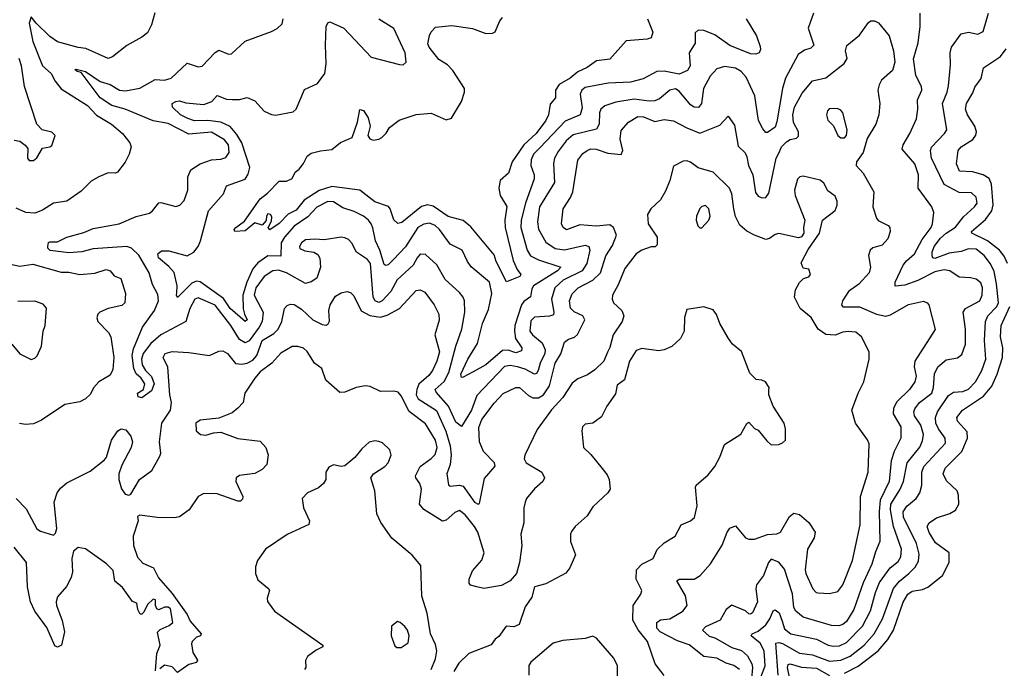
# Model space of a CAD drawing. Extents: x 1954678 to 2060275, y 904822 to 1016299.
# Tile 277 of 467: x 1989274 to 1994515, y 970052 to 973501. Entities that reach past the tile are written whole.
import ezdxf

# ---------------------------------------------------------------- set-up
doc = ezdxf.new("R2010")
doc.units = 0

msp = doc.modelspace()

# ---------------------------------------------------------------- linework, layer by layer
at = {"layer": '0CON20XD'}
for points in [[(1989993.2, 973536.8), (1989976.4, 973473.6), (1989955, 973430.8), (1989925, 973407.5), (1989845, 973363.8), (1989767.7, 973302.3), (1989745, 973293.8), (1989627.1, 973347.1), (1989585, 973352.2), (1989475, 973382.7), (1989435, 973411.1), (1989361.7, 973481.7), (1989335, 973516.7), (1989325, 973482.5), (1989344.1, 973385), (1989395.2, 973255.2), (1989442.5, 973215), (1989463.2, 973173.2), (1989495, 973133.3), (1989635, 973044.6), (1989683, 972993), (1989762.5, 972945), (1989820.8, 972895), (1989860.8, 972845), (1989867.1, 972825), (1989856.9, 972785), (1989836.3, 972743.7), (1989795, 972690), (1989785, 972684.3), (1989745, 972687.1), (1989695, 972665.7), (1989655, 972641.4), (1989600.9, 972589.1), (1989525, 972535.8), (1989455, 972525.7), (1989395, 972486.9), (1989355, 972471.5), (1989307.5, 972475), (1989255, 972498)], [(1992140.3, 972800.3), (1992121.2, 972765), (1992114.7, 972735.3), (1992120.7, 972635), (1992040.2, 972505), (1992030.6, 972425), (1992036.5, 972386.5), (1992075, 972316.8), (1992124.2, 972284.2), (1992175, 972277), (1992285, 972302), (1992304.1, 972294.1), (1992308.4, 972275), (1992292.6, 972205), (1992268.1, 972165), (1992166.8, 972115), (1992122.8, 972075), (1992105.8, 972015), (1992118.2, 971945), (1992115, 971931.9), (1992095, 971923.5), (1992015, 971919.4), (1991995, 971899.4), (1991989.2, 971845), (1992003.5, 971825), (1992055, 971782.5), (1992071.7, 971745), (1992070.3, 971725), (1992045.2, 971675), (1992034.4, 971634.4), (1992025, 971618.5), (1992015, 971615.3), (1991965, 971642.4), (1991924.8, 971655.2), (1991885, 971662.5), (1991855, 971655.7), (1991707.7, 971502.3), (1991679, 971425), (1991625, 971336.7), (1991595, 971359.6), (1991556, 971445), (1991490.3, 971520.3), (1991486.5, 971535), (1991533.6, 971576.4), (1991558.1, 971625), (1991595.2, 971764.8), (1991628.1, 971855), (1991643.9, 971945), (1991641.1, 972005), (1991634.4, 972025), (1991615, 972050.6), (1991538.3, 972118.3), (1991495, 972196.9), (1991435, 972252.9), (1991406.4, 972253.6), (1991389.5, 972235), (1991368.2, 972195), (1991283, 972117), (1991249.4, 972055), (1991203.8, 972006.2), (1991185, 971996.2), (1991165.5, 972005.5), (1991156.1, 972025), (1991141.3, 972205), (1991125, 972226.1), (1991066.9, 972265), (1991042.3, 972312.3), (1991025, 972331.1), (1991005, 972341.5), (1990985, 972343.5), (1990895, 972330.8), (1990845, 972334.4), (1990795, 972329.4), (1990775, 972313.8), (1990764.4, 972295), (1990765, 972283.8), (1990791.5, 972271.5), (1990840, 972265), (1990861.2, 972251.2), (1990872.3, 972232.3), (1990875.6, 972185), (1990855, 972126.2), (1990825, 972106), (1990795, 972098.6), (1990694.5, 972155), (1990652.1, 972167.9), (1990621.9, 972165), (1990575, 972134.7), (1990531.2, 972075), (1990522.5, 972035), (1990542, 971998), (1990570.6, 971945), (1990564.7, 971895), (1990549.4, 971865), (1990495, 971793.1), (1990475, 971781.8), (1990445, 971800.7), (1990398.9, 971875), (1990315, 971983.2), (1990225, 972021.8), (1990206.7, 972015), (1990180.7, 971965), (1990159.4, 971895), (1990025, 971824.3), (1989971.4, 971778.6), (1989931.9, 971725), (1989922.8, 971695), (1989926, 971665), (1989944.7, 971634.7), (1989975, 971603.3), (1989990.6, 971565), (1989975, 971527.9), (1989925, 971489.5), (1989904.7, 971494.7), (1989900.8, 971515), (1989932.5, 971535), (1989940, 971565), (1989920.8, 971595), (1989895, 971617.5), (1989881.1, 971645), (1989873.8, 971715), (1989879.7, 971750.3), (1989927.7, 971865), (1989992, 971955), (1990013.3, 972005), (1990009.2, 972039.2), (1989981.7, 972091.7), (1989963.1, 972155), (1989908.1, 972248.1), (1989868.7, 972285), (1989845, 972294.3), (1989665, 972281.5), (1989605, 972266.8), (1989535, 972261.6), (1989435.9, 972274.1), (1989423.8, 972285), (1989423.3, 972295), (1989427.5, 972315), (1989435, 972318.8), (1989475, 972320), (1989525, 972343.8), (1989615, 972369.3), (1989665, 972390.7), (1989804.3, 972415), (1989895, 972453.6), (1989965, 972472.5), (1989980.6, 972485), (1990015, 972526), (1990025, 972529.2), (1990105, 972507.5), (1990126.4, 972513.6), (1990150.3, 972539.7), (1990170, 972595), (1990169.2, 972665), (1990185, 972702.9), (1990235, 972734.6), (1990295, 972755.5), (1990345, 972759.2), (1990371.8, 972768.2), (1990388.4, 972795), (1990385, 972835.4), (1990365, 972861.1), (1990295, 972903.1), (1990175, 972892.7), (1990065, 972948.7), (1989985, 972962.1), (1989835, 973024.1), (1989765, 973043.5), (1989702.1, 973085), (1989600.7, 973220.7), (1989580, 973225), (1989567.5, 973235), (1989575, 973238), (1989625, 973224.3), (1989702, 973172), (1989755, 973155.2), (1989805, 973126.5), (1989837.7, 973122.3), (1989913.2, 973136.8), (1989995, 973182), (1990045, 973178.7), (1990080.1, 973189.9), (1990165, 973270), (1990225, 973250), (1990245, 973252.7), (1990315, 973326.9), (1990335, 973338.6), (1990385, 973318), (1990401.7, 973318.3), (1990473.8, 973386.2), (1990615, 973438), (1990645.6, 973454.4), (1990671.2, 973478.8), (1990677.5, 973505)], [(1993140.6, 973505), (1993195.5, 973415), (1993215, 973357.5), (1993217.3, 973342.7), (1993210, 973325), (1993193.4, 973316.6), (1993165, 973318.7), (1993055, 973363.4), (1992975, 973420.8), (1992915, 973443.6), (1992885.7, 973444.3), (1992870, 973430), (1992870, 973375), (1992838.1, 973325), (1992843.3, 973255), (1992829.5, 973230.5), (1992785, 973211.6), (1992705, 973226.2), (1992665, 973225.4), (1992593.3, 973186.7), (1992525, 973167.9), (1992407.1, 973162.9), (1992285, 973139.3), (1992266.4, 973125), (1992256.7, 973105), (1992267.3, 973032.7), (1992258.2, 972995), (1992178.1, 972961.9), (1992045, 972821.1), (1992009.7, 972785), (1991995.9, 972755), (1991994.7, 972725), (1992012, 972675), (1992012.7, 972655), (1991965.9, 972525), (1991943.8, 972435), (1991941.6, 972395), (1991975, 972274.3), (1991993.8, 972245), (1992035, 972222.9), (1992154.3, 972185), (1992137.2, 972165), (1992008.6, 972085), (1992000.1, 972069.9), (1991993.5, 972026.5), (1991958.3, 972001.7), (1991944.8, 971985), (1991910.2, 971875), (1991907.3, 971845), (1991912.7, 971805), (1991946.9, 971755), (1991945, 971739.5), (1991915, 971729.5), (1991875, 971743.1), (1991845, 971741.7), (1991755, 971665.8), (1991688.6, 971628.6), (1991635, 971599.4), (1991625, 971598.8), (1991622.9, 971615), (1991659.8, 971695), (1991710.7, 971779.3), (1991737.9, 971885), (1991769.9, 971960.1), (1991787.8, 972045), (1991775, 972105.5), (1991677, 972187), (1991657.5, 972215), (1991630, 972275), (1991566.4, 972306.4), (1991509.4, 972385), (1991485, 972406.4), (1991455, 972418.1), (1991425, 972413.9), (1991394.2, 972395.8), (1991327.3, 972292.7), (1991264.7, 972225), (1991235, 972196.9), (1991222.9, 972192.9), (1991215, 972198.6), (1991191.7, 972275), (1991167.8, 972325), (1991154, 972394), (1991144.4, 972414.4), (1991130, 972435), (1991104.4, 972455), (1991055, 972480), (1990995, 972499.3), (1990945, 972532.8), (1990915, 972534.2), (1990855, 972503.1), (1990807.9, 972452.1), (1990735, 972402.3), (1990683.5, 972345), (1990665.5, 972314.5), (1990665, 972243.1), (1990595, 972245.5), (1990541.9, 972208.1), (1990515, 972176.4), (1990482.9, 972105), (1990462.1, 972035), (1990463.8, 971963.8), (1990470, 971935), (1990485.8, 971905), (1990475, 971895.6), (1990395.2, 971965), (1990358.8, 972018.8), (1990235, 972106), (1990215, 972109.4), (1990190, 972100), (1990115, 972022.9), (1990108.9, 972035), (1990110.6, 972049.4), (1990112.2, 972085), (1990096.3, 972156.3), (1990068.7, 972188.7), (1990012.5, 972235), (1990010, 972255), (1990028.8, 972271.2), (1990068.3, 972271.7), (1990165, 972244.8), (1990201.5, 972265), (1990225, 972294), (1990237.5, 972325), (1990279.1, 972485), (1990358.5, 972575), (1990375, 972616.9), (1990475, 972653.1), (1990490.6, 972679.4), (1990498.7, 972715), (1990457.2, 972845), (1990430.7, 972890.7), (1990395, 972931.9), (1990345.1, 972955.1), (1990275.6, 972964.4), (1990205, 972963), (1990169.4, 972975), (1990130, 972995), (1990086.9, 973035), (1990085.9, 973054.1), (1990104.5, 973065.5), (1990125, 973068.9), (1990158.2, 973058.2), (1990255, 973049.3), (1990297.5, 973065), (1990325, 973097.1), (1990375, 973078.9), (1990405, 973075.4), (1990445, 973076.9), (1990485, 973086.9), (1990525, 973069.4), (1990575, 973013.8), (1990615, 972996.7), (1990635, 972993.1), (1990729.7, 973010.3), (1990745.6, 973024.4), (1990790.6, 973129.4), (1990859.3, 973160.7), (1990897.9, 973215), (1990905.9, 973265.9), (1990901.2, 973365), (1990905.8, 973465), (1990915, 973483.3), (1990925, 973488.8), (1990999.2, 973455), (1991145, 973302), (1991295, 973262), (1991315, 973261.2), (1991331.2, 973275), (1991326.9, 973325), (1991265, 973454), (1991185, 973503.1)], [(1990020.6, 971179.4), (1990025.5, 971195), (1990019.3, 971255), (1990031.1, 971355), (1990076.5, 971425), (1990082.5, 971465), (1990073.6, 971505), (1990062.9, 971652.9), (1990037.9, 971705), (1990048.9, 971725), (1990085, 971736.2), (1990175, 971731.2), (1990285, 971715.5), (1990335, 971737.8), (1990355, 971739.4), (1990380, 971725), (1990422.9, 971672.9), (1990455, 971668.8), (1990485, 971673.5), (1990515, 971690.9), (1990537, 971715), (1990565, 971795.3), (1990627.2, 971832.8), (1990650.9, 971855), (1990669.7, 971895), (1990683.3, 971965), (1990698.3, 971981.7), (1990715, 971988.1), (1990735, 971985.6), (1990775, 971961.3), (1990835, 971905.3), (1990885, 971879.6), (1990905, 971876.4), (1990916.5, 971883.5), (1990922.8, 971897.2), (1990920.5, 971955), (1990926.8, 971985), (1990955, 972029.6), (1990985, 972048.5), (1991015, 972054.6), (1991035, 972050), (1991052.2, 972032.2), (1991092.7, 971952.7), (1991138.3, 971928.3), (1991195, 971918.8), (1991230.6, 971929.4), (1991296, 971964), (1991385, 972061.1), (1991405, 972063.7), (1991431.4, 972051.4), (1991479.7, 971985), (1991505.5, 971934.5), (1991506.9, 971903.1), (1991483.8, 971825), (1991508.4, 971735), (1991495, 971684.3), (1991472.4, 971635), (1991451.7, 971608.3), (1991397.9, 971562.1), (1991387.6, 971535), (1991385.2, 971505), (1991395, 971484.3), (1991492.7, 971422.7), (1991542.7, 971312.7), (1991565.5, 971235), (1991571, 971185), (1991565.2, 971134.8), (1991548.2, 971085), (1991557.5, 971027.5), (1991565, 971020.8), (1991615, 971024.7), (1991635, 971019.7), (1991695, 970934.2), (1991715, 970924), (1991722.2, 970927.8), (1991749, 971061), (1991804.2, 971125.8), (1991801.4, 971145), (1991743.1, 971205), (1991721.2, 971255), (1991718.5, 971331.5), (1991735, 971374.5), (1991798.9, 971461.1), (1991847.5, 971512.5), (1991915, 971545.5), (1991935, 971544.5), (1991982, 971502), (1992005, 971490.5), (1992035, 971490.2), (1992061.8, 971505), (1992095, 971553.6), (1992124.7, 971675), (1992154.3, 971724.3), (1992174.2, 971785.8), (1992195, 971801.5), (1992228, 971812), (1992244, 971826), (1992282, 971905), (1992272, 971925), (1992225, 971947.1), (1992206.3, 971966.3), (1992201.6, 972005), (1992215, 972043.6), (1992246.1, 972075), (1992325.2, 972114.8), (1992365.3, 972155), (1992394.7, 972245), (1992430.4, 972299.6), (1992450.9, 972355), (1992435.5, 972395), (1992415, 972409.5), (1992345, 972403.1), (1992255, 972409.3), (1992185, 972383.6), (1992167.1, 972395), (1992158.1, 972415), (1992167.6, 972495), (1992206.6, 972555), (1992217.9, 972585), (1992245.9, 972754.1), (1992271.7, 972788.3), (1992294.2, 972805.8), (1992315, 972813.1), (1992342.3, 972812.3), (1992405, 972790.4), (1992475.6, 972784.4), (1992484.4, 972805), (1992469.7, 972865), (1992475, 972910.8), (1992514.4, 972955.6), (1992563.7, 972986.3), (1992595, 972983.5), (1992655, 972958.8), (1992705, 972969.6), (1992753.6, 972963.6), (1992825.6, 972925), (1992895, 972897.5), (1993000.5, 972939.5), (1993045, 972987.5), (1993078.9, 972938.9), (1993098.3, 972828.3), (1993135, 972792.9), (1993145, 972770.8), (1993153.4, 972725), (1993175.7, 972675), (1993191.4, 972581.4), (1993205, 972562.5), (1993225, 972552.5), (1993245, 972556), (1993262, 972578), (1993300.6, 972765), (1993316.7, 972795), (1993329.8, 972825), (1993355, 972850.5), (1993375, 972862.7), (1993408.9, 972871.1), (1993419.3, 972880.7), (1993419.7, 972905), (1993393.9, 972953.9), (1993389.8, 972995), (1993398.5, 973035), (1993439.7, 973110.3), (1993495, 973174.7), (1993565, 973190.8), (1993662.9, 973267.1), (1993678.2, 973295), (1993669.1, 973335), (1993676.2, 973363.8), (1993745, 973418.1), (1993791.9, 973485), (1993805.5, 973494.5), (1993825, 973493.8), (1993845, 973483.5), (1993902.2, 973415), (1993925.9, 973335.9), (1993931.9, 973275), (1993920.1, 973229.9), (1993861.8, 973178.2), (1993848.2, 973155), (1993841.6, 973125), (1993853.3, 973055), (1993847.8, 972995), (1993830.8, 972945), (1993785, 972868.6), (1993764.4, 972795), (1993728.2, 972745), (1993727.3, 972725), (1993763.7, 972683.7), (1993820, 972585), (1993816, 972505), (1993834.4, 972444.4), (1993843.4, 972433.4), (1993897, 972407), (1993906, 972395), (1993907.5, 972375), (1993895.6, 972335), (1993865, 972302), (1993815, 972286.9), (1993801.4, 972275), (1993792.5, 972247.5), (1993803.5, 972185), (1993795, 972153.8), (1993740.9, 972095), (1993686.4, 972055), (1993653.1, 972005), (1993648, 971985), (1993655, 971974.4), (1993745, 971974), (1993835, 971935.2), (1993885, 971924.2), (1993909.4, 971930.6), (1994005, 971985.4), (1994085, 972003.8), (1994105, 971995.6), (1994113.5, 971985), (1994131.2, 971915), (1994147, 971853), (1994039.6, 971685), (1994036.2, 971655), (1994045.3, 971605), (1994038.5, 971575), (1994009.6, 971535), (1993942.2, 971467.8), (1993924.7, 971435), (1993923.5, 971405), (1993964.1, 971335), (1993963.5, 971275), (1993929.3, 971205), (1993913.2, 971155), (1993902.8, 971045), (1993854.4, 970945), (1993848.5, 970885), (1993851.8, 970725), (1993828.7, 970671.3), (1993810.3, 970605), (1993763.9, 970506.1), (1993715, 970364.5), (1993675, 970301.3), (1993655, 970284.1), (1993635, 970277.2), (1993595, 970279.7), (1993445, 970323.4), (1993405.9, 970355), (1993395, 970374.4), (1993387.6, 970447.6), (1993345, 970579.4), (1993315, 970615.6), (1993275, 970631.5), (1993259.6, 970615), (1993234.1, 970545.9), (1993196.1, 970495), (1993192.9, 970475), (1993201.8, 970405), (1993175, 970346.2), (1993165, 970338.8), (1993155, 970342), (1993136.9, 970356.9), (1993065, 970388.2), (1993034.7, 970365), (1993002.4, 970307.6), (1992925, 970271.8), (1992909.1, 970255), (1992945, 970222.6), (1992975, 970213.2), (1993065, 970161.8), (1993116.1, 970146.1), (1993147.4, 970117.4), (1993171.9, 970075), (1993175.5, 970055), (1993168.7, 969995)], [(1992615.4, 973505), (1992644.4, 973435), (1992635.8, 973405), (1992615, 973397.1), (1992502.1, 973387.9), (1992415, 973290.5), (1992345, 973282.5), (1992294.1, 973245.9), (1992245, 973224.2), (1992205, 973189.2), (1992145, 973155.2), (1992126.7, 973125), (1992125.9, 973085), (1992097.8, 973052.2), (1992089, 972995), (1992074.8, 972965), (1992023.9, 972895), (1991957.5, 972835), (1991895.2, 972745), (1991875.8, 972684.2), (1991832.3, 972645), (1991824.7, 972605.3), (1991831.3, 972565), (1991867.4, 972507.4), (1991857.4, 972435), (1991858.9, 972395), (1991900.6, 972220.6), (1991921.9, 972171.9), (1991942.5, 972145), (1991935.7, 972135), (1991865, 972107.5), (1991810.4, 972215), (1991800.2, 972250.2), (1991675, 972399.6), (1991635, 972433.1), (1991555, 972454.7), (1991475, 972509.5), (1991445, 972515.7), (1991412.6, 972507.4), (1991308.3, 972421.7), (1991287.7, 972417.7), (1991266.3, 972436.3), (1991246.4, 972495), (1991236.9, 972506.9), (1991165, 972532.9), (1991085, 972593.5), (1990935, 972614.4), (1990867.7, 972592.3), (1990788.2, 972541.8), (1990745, 972488.2), (1990702.7, 972467.3), (1990655, 972417.5), (1990605, 972383.8), (1990596.7, 972395), (1990615, 972430), (1990617, 972453), (1990610, 972465), (1990595, 972467.5), (1990587.5, 972455), (1990587, 972433), (1990565, 972407.5), (1990525, 972420), (1990475, 972377.5), (1990420, 972375), (1990416.7, 972385), (1990424, 972395), (1990470.5, 972429.5), (1990555, 972547.7), (1990592.7, 972577.3), (1990655, 972641.4), (1990695, 972642), (1990724.1, 972655.9), (1990740.7, 972689.3), (1990761.2, 972705), (1990784.4, 972735.6), (1990804.4, 972775), (1990825, 972790), (1990875, 972803.6), (1990935, 972809.6), (1990982.7, 972847.3), (1991044.3, 972875), (1991072.9, 972955), (1991085, 973023.3), (1991105, 973018), (1991129.4, 972979.4), (1991140, 972935), (1991127.5, 972885), (1991137.6, 972867.6), (1991155, 972860), (1991185, 972865.2), (1991202.5, 972875), (1991225, 972897.3), (1991242.1, 972927.9), (1991293.9, 972966.1), (1991385, 972996.7), (1991465, 973003.6), (1991545, 972968.9), (1991573.2, 972976.8), (1991625.6, 973065), (1991641.9, 973115), (1991642.5, 973135), (1991579.6, 973229.6), (1991551, 973261), (1991505, 973288.9), (1991452.9, 973355), (1991447, 973373), (1991456.4, 973416.4), (1991465, 973436.7), (1991488.3, 973461.7), (1991575, 973470), (1991685, 973454.2), (1991755, 973427.8), (1991791.4, 973428.6), (1991805, 973436.7), (1991830, 973495), (1991845, 973511.4)], [(1993499.4, 973535), (1993471.1, 973455), (1993502, 973365), (1993485, 973349.2), (1993452, 973338), (1993418.6, 973315), (1993349.7, 973190.3), (1993334.7, 973134.7), (1993305, 972956.7), (1993295, 972928.6), (1993255, 972900.8), (1993245, 972900), (1993230.5, 972920.5), (1993206.1, 972965), (1993186.4, 973095), (1993140.8, 973195), (1993115, 973224.7), (1993085, 973242.8), (1993025, 973251.3), (1992985, 973240), (1992949, 973201), (1992914.8, 973135), (1992902.5, 973055), (1992886.9, 973033.1), (1992865, 973034.7), (1992845, 973047.6), (1992785, 973120.6), (1992765, 973132.5), (1992735, 973126), (1992680.2, 973079.8), (1992655, 973068.3), (1992625, 973066.7), (1992545, 973078.6), (1992448.1, 973061.9), (1992388.3, 973041.7), (1992368.2, 973025), (1992360.4, 973005), (1992359.3, 972945), (1992345, 972918.5), (1992220.8, 972889.2), (1992182.7, 972857.3), (1992140.3, 972800.3)], [(1993218.9, 970005), (1993242.7, 970065), (1993236.1, 970145), (1993215.7, 970185), (1993168.2, 970225), (1993173.3, 970235), (1993205, 970249.7), (1993245, 970283.6), (1993266.2, 970313.8), (1993285, 970356.6), (1993295, 970362.8), (1993316, 970346), (1993332.2, 970302.2), (1993345, 970261.5), (1993378.5, 970235), (1993515, 970206.7), (1993578.1, 970175), (1993605, 970169.3), (1993638.6, 970171.3), (1993675, 970188.6), (1993760, 970275), (1993803.1, 970356.9), (1993829.6, 970455), (1993851.6, 970508.4), (1993907.6, 970585), (1993950.1, 970619.9), (1993964.8, 970645), (1993967.4, 970685), (1993924.8, 970804.8), (1993909.7, 970895), (1993910.9, 970925), (1993959.5, 971000.5), (1993979.3, 971045), (1993997.4, 971145), (1994065, 971228.2), (1994079.7, 971260.3), (1994085.2, 971294.8), (1994070.6, 971345), (1994036.4, 971395), (1994033.2, 971415), (1994038.1, 971431.9), (1994064, 971465), (1994129.3, 971515), (1994138, 971545), (1994143.4, 971616.6), (1994161.5, 971655), (1994205, 971692.1), (1994266.7, 971703.3), (1994289.2, 971720.8), (1994308.8, 971775), (1994308.1, 971855), (1994296.4, 971945), (1994308, 971965), (1994385.4, 972005), (1994398.1, 972035), (1994398.8, 972075), (1994391, 972101), (1994365, 972120.4), (1994335, 972128.8), (1994275, 972132.2), (1994224.3, 972164.3), (1994195, 972169.8), (1994145, 972159.8), (1994055, 972114), (1993985, 972089.5), (1993935, 972084.3), (1993934.6, 972105), (1993977.3, 972195), (1993995, 972218.5), (1994036.8, 972255), (1994077.5, 972332.5), (1994125, 972395.6), (1994133.3, 972415), (1994139.6, 972475), (1994130, 972505), (1994056.4, 972605), (1994058.4, 972675), (1994039.7, 972735), (1993971.3, 972811.3), (1993977.3, 972835), (1994012.3, 972895), (1994047.3, 972972.7), (1994055.3, 973024.7), (1994052.2, 973075), (1994075.5, 973125), (1994074.3, 973145), (1994044.1, 973204.1), (1994032.5, 973292.5), (1994056.8, 973376.8), (1994068.1, 973465), (1994067.5, 973535)], [(1993310.7, 970015), (1993299.6, 970185), (1993315, 970189), (1993335, 970183.3), (1993425, 970131.6), (1993495, 970123.7), (1993585, 970089.3), (1993645, 970094.4), (1993695, 970115.6), (1993769.8, 970175), (1993822, 970235), (1993866, 970315), (1993925, 970475.4), (1993957.1, 970515), (1994007.3, 970555), (1994039.9, 970590.1), (1994058.6, 970621.4), (1994061.5, 970658.5), (1994047, 970715), (1993978.4, 970855), (1993976.6, 970883.4), (1993996.4, 970913.6), (1994046.4, 970955), (1994065.5, 970985), (1994075.4, 971025), (1994075.7, 971095), (1994086.2, 971125), (1994201.7, 971248.3), (1994200, 971275), (1994165, 971324.5), (1994151.4, 971355), (1994148.4, 971385), (1994160, 971415), (1994218, 971502), (1994245, 971520), (1994295, 971522.7), (1994323.9, 971536.1), (1994362.2, 971575), (1994396.3, 971635), (1994416.2, 971695), (1994409, 971795), (1994415.3, 971895), (1994428.2, 971925), (1994474.8, 971975), (1994484.8, 971995), (1994473.6, 972096.4), (1994460.8, 972160.8), (1994441.9, 972201.9), (1994407.2, 972247.2), (1994365, 972279.7), (1994325, 972281.9), (1994285, 972268.4), (1994221.6, 972258.4), (1994145, 972231.2), (1994134.8, 972234.8), (1994131.2, 972245), (1994131.2, 972265), (1994142.3, 972295), (1994175, 972339.2), (1994205, 972366.3), (1994255, 972396.9), (1994297.5, 972452.5), (1994357.3, 972505), (1994370.9, 972525), (1994365, 972557.5), (1994339.8, 972579.8), (1994275, 972582.3), (1994194.3, 972624.2), (1994128, 972765), (1994122.4, 972805), (1994127.7, 972822.3), (1994197.5, 972895), (1994208.5, 972915), (1994186.4, 973055), (1994211.3, 973115), (1994218.2, 973148.2), (1994228.8, 973261.2), (1994226.2, 973325), (1994234.6, 973355), (1994285, 973426.2), (1994324.4, 973434.4), (1994375, 973424.4), (1994403, 973437), (1994430.8, 973535)], [(1994532.8, 972205), (1994515, 972243.2), (1994488.8, 972275), (1994425.3, 972325.3), (1994341.9, 972365), (1994340.4, 972375), (1994415, 972437.3), (1994449, 972485), (1994455.4, 972515.4), (1994446.5, 972626.5), (1994435, 972655.4), (1994403.1, 972675), (1994345, 972690.8), (1994277.1, 972695), (1994261.1, 972735), (1994268.8, 972805), (1994286.2, 972825), (1994347, 972863), (1994364.1, 972885.9), (1994366.9, 972905), (1994357.7, 972935), (1994320, 972995), (1994308.9, 973025), (1994314.6, 973055), (1994348.2, 973111.8), (1994358.8, 973141.2), (1994392.6, 973187.4), (1994404.8, 973245.2), (1994494.5, 973305), (1994524.7, 973345)], [(1989245, 972860.8), (1989274.3, 972854.3), (1989304.2, 972834.2), (1989316.7, 972815), (1989315.8, 972765), (1989325, 972752.5), (1989347.3, 972752.7), (1989365, 972766.2), (1989395, 972816.7), (1989435, 972823.8), (1989445, 972832.5), (1989462.5, 972885), (1989445, 972903.3), (1989394.2, 972914.2), (1989366.2, 972945), (1989299.4, 973145), (1989283.3, 973255), (1989271.1, 973295)], [(1993665, 972873.1), (1993675.6, 972885), (1993678.1, 972915), (1993656, 973005), (1993645, 973018.8), (1993625, 973029.2), (1993583.6, 973026.4), (1993573.7, 973016.3), (1993568.1, 972995), (1993575, 972966.2), (1993605.6, 972935.6), (1993629.2, 972885), (1993645, 972873.1), (1993665, 972873.1)], [(1993629.2, 970460.8), (1993656.5, 970495), (1993706.8, 970625), (1993747.3, 970815), (1993750, 970965), (1993790.9, 971095), (1993795.5, 971245.5), (1993786.6, 971266.6), (1993723.1, 971355), (1993704.3, 971425), (1993736.9, 971515), (1993767.5, 971575), (1993796.4, 971695), (1993795.5, 971735), (1993754.5, 971814.5), (1993725, 971839.2), (1993683.2, 971843.2), (1993655, 971839.5), (1993615, 971823.6), (1993565, 971826.4), (1993525, 971854.4), (1993487.4, 971917.4), (1993428, 971965), (1993397.5, 972025), (1993403.3, 972065), (1993425, 972103.3), (1993446.4, 972123.6), (1993475, 972133.8), (1993483.8, 972145), (1993475, 972173.3), (1993445, 972180), (1993433, 972207), (1993470.8, 972279.2), (1993530.8, 972365), (1993548, 972435), (1993615, 972486.7), (1993625.7, 972515), (1993625.6, 972535), (1993615, 972562), (1993575, 972591.2), (1993555, 972632), (1993535, 972646.9), (1993445, 972668.8), (1993427.5, 972665), (1993415, 972653.3), (1993399.2, 972595), (1993402.5, 972565), (1993454, 972435), (1993446.2, 972395), (1993448.8, 972365), (1993435, 972346.7), (1993419.5, 972340.5), (1993315, 972364.3), (1993295, 972358.6), (1993265, 972336.7), (1993245, 972332.5), (1993184.6, 972354.6), (1993145, 972376.9), (1993107.8, 972407.8), (1993084.1, 972454.1), (1993074.7, 972494.7), (1993065.4, 972575), (1993051.8, 972605), (1992965, 972690.5), (1992885, 972712.2), (1992845, 972742.9), (1992825, 972750), (1992805, 972749.2), (1992755, 972721.2), (1992734.6, 972645), (1992711.8, 972588.2), (1992685, 972543.1), (1992633.8, 972495), (1992615.6, 972465), (1992620, 972415), (1992667.5, 972345), (1992667, 972303), (1992657, 972293), (1992635, 972293.3), (1992585, 972275.6), (1992555, 972255.7), (1992495, 972177.5), (1992459.9, 972090.1), (1992430, 972035), (1992427.1, 972015), (1992434.5, 971995), (1992478.5, 971955), (1992490.4, 971925), (1992480.3, 971895), (1992432.9, 971825), (1992415, 971757.1), (1992402.2, 971732.2), (1992382.7, 971685), (1992335, 971638.2), (1992297.1, 971612.9), (1992245, 971591.5), (1992215, 971568.5), (1992165, 971491.5), (1992104.8, 971425.2), (1992029.1, 971320.9), (1991962.7, 971185), (1991959.2, 971165), (1991970, 971145), (1992054.3, 971095), (1992067.3, 971065), (1992058.6, 971045), (1992014.7, 971005.3), (1991972, 970955), (1991964.3, 970935.7), (1991956.9, 970905), (1991957.3, 970825), (1991942.1, 970765), (1991947.7, 970705), (1991935.4, 970615), (1991918.2, 970555), (1991885, 970517.5), (1991838.3, 970491.7), (1991744.2, 970475.8), (1991707.5, 970485), (1991673, 970493), (1991666, 970505), (1991667.5, 970525), (1991685, 970570), (1991735, 970626), (1991746.1, 970665), (1991712.7, 970775), (1991695, 970805.6), (1991645, 970867.9), (1991615, 970891.1), (1991589.9, 970880.1), (1991545, 970840), (1991525, 970833.8), (1991425.9, 970895.9), (1991402, 970925), (1991413.8, 971003.8), (1991404.5, 971034.5), (1991382.9, 971065), (1991381.9, 971075), (1991405.6, 971125), (1991465, 971166.7), (1991485, 971188.6), (1991496.5, 971225), (1991487.6, 971265), (1991435, 971351.1), (1991347.4, 971417.4), (1991305, 971500.6), (1991289.3, 971519.3), (1991265, 971526.1), (1991195, 971524.2), (1991140.6, 971550.6), (1991114.5, 971554.5), (1991064.7, 971545.3), (1991005, 971520), (1990978.3, 971518.3), (1990904.6, 971584.6), (1990882.9, 971645), (1990844, 971675), (1990805, 971735.8), (1990785, 971753.1), (1990755, 971763.5), (1990725, 971762.7), (1990665, 971727.9), (1990616.7, 971673.3), (1990555, 971627.6), (1990525.3, 971595), (1990472.8, 971515), (1990464.3, 971465), (1990435, 971434.4), (1990405, 971410.6), (1990335, 971382.5), (1990235, 971370.8), (1990212.5, 971355), (1990214.3, 971315), (1990237.5, 971295), (1990265, 971291.9), (1990305, 971304.3), (1990345, 971306.9), (1990435, 971273.5), (1990555, 971259.2), (1990584, 971225), (1990597.3, 971187.3), (1990590, 971135), (1990565, 971108), (1990525, 971087.5), (1990445, 971077.5), (1990426.7, 971065), (1990424, 971045), (1990462, 970965), (1990459.5, 970950.5), (1990449.5, 970940.5), (1990435, 970940), (1990325, 970978.8), (1990255, 970980.6), (1990224.5, 970965.5), (1990176.6, 970893.4), (1990125, 970857.5), (1990097.5, 970852.5), (1990006.4, 970853.6), (1989914.4, 970865.6), (1989902, 970858), (1989905.7, 970835), (1989877.5, 970755), (1989880, 970705), (1989901.7, 970641.7), (1989930, 970610), (1989986.2, 970585), (1990013.1, 970533.1), (1990085, 970450), (1990165, 970337.5), (1990181.7, 970301.7), (1990240, 970235), (1990237.5, 970225), (1990215, 970217.5), (1990192.5, 970195), (1990188.3, 970181.7), (1990196.7, 970135), (1990220, 970095), (1990215, 970082.5), (1990175, 970071.2), (1990115, 970030), (1990085, 970058.8), (1990045, 970068), (1990020.6, 970049.4)], [(1992905, 972394.2), (1992942.7, 972435), (1992949.1, 972455), (1992942.5, 972495), (1992925, 972513.1), (1992905, 972507.1), (1992895, 972495.8), (1992877.1, 972455), (1992875.8, 972434.2), (1992884.3, 972405), (1992895, 972394.2), (1992905, 972394.2)], [(1989225, 972199.8), (1989275, 972190.5), (1989345, 972200.4), (1989495, 972157.7), (1989535, 972158.5), (1989595, 972145.5), (1989675, 972152), (1989735, 972172.5), (1989755, 972166), (1989777.7, 972137.7), (1989812.5, 972125), (1989837.5, 972045), (1989833.8, 971995), (1989818.8, 971981.2), (1989745, 971965.7), (1989700, 971945), (1989690, 971935), (1989684.2, 971915), (1989690, 971895), (1989747.3, 971837.3), (1989760, 971815), (1989775.4, 971705), (1989769.5, 971640.5), (1989755, 971610), (1989695, 971574.2), (1989667.8, 971542.2), (1989650.3, 971509.7), (1989625, 971484.2), (1989595, 971469.4), (1989515, 971454), (1989389.7, 971370.3), (1989347.9, 971352.1), (1989305, 971348.1), (1989272.8, 971352.8)], [(1989232, 971775), (1989274.3, 971724.3), (1989336.1, 971693.9), (1989355, 971700), (1989367.3, 971712.7), (1989390.8, 971765), (1989400, 971845), (1989409.4, 971875), (1989416.8, 971966.8), (1989398.7, 971988.7), (1989354.3, 972004.3), (1989265, 972002.2)], [(1992705, 970012.5), (1992657.5, 970075), (1992615.4, 970195), (1992566.5, 970256.5), (1992537.3, 970307.3), (1992538.9, 970385), (1992580.8, 970445), (1992585.8, 970465), (1992556.2, 970525), (1992558.2, 970575), (1992585, 970606.2), (1992645.6, 970635), (1992666.6, 970683.4), (1992705, 970718.9), (1992763.8, 970755), (1992795.8, 970814.2), (1992845, 970835.7), (1992866.6, 970853.4), (1992880.5, 970915), (1992871.9, 971015), (1992875.6, 971025), (1992938.8, 971081.2), (1992973.6, 971125), (1993001.5, 971175), (1993025, 971241.2), (1993112.7, 971297.3), (1993145, 971352.5), (1993155, 971360), (1993185, 971327.5), (1993205, 971317.5), (1993250.7, 971260.7), (1993275, 971240), (1993315, 971242.5), (1993335, 971250), (1993350, 971265), (1993350, 971325), (1993343.8, 971355), (1993284, 971445), (1993262.5, 971505), (1993261.7, 971528.3), (1993263.3, 971545), (1993243.3, 971575), (1993225, 971583.8), (1993195, 971586.7), (1993161.3, 971621.3), (1993115.5, 971735.5), (1993068.8, 971775), (1993046.2, 971805), (1993001.2, 971885), (1992983.6, 971933.6), (1992965, 971957.5), (1992915, 971973.8), (1992825, 971960), (1992813, 971917), (1992811.9, 971845), (1992790.8, 971805), (1992745, 971763.3), (1992704.6, 971745.4), (1992675, 971740), (1992585, 971752.9), (1992555, 971740.8), (1992520.9, 971685), (1992494.2, 971585.8), (1992455, 971556.7), (1992445, 971511.2), (1992399.5, 971445), (1992371.1, 971388.9), (1992325, 971356), (1992285, 971350), (1992270, 971335), (1992265.8, 971315), (1992276.1, 971226.1), (1992315, 971188.8), (1992374.4, 971114.4), (1992400.9, 971080.9), (1992412.5, 971055), (1992417.5, 971005), (1992404, 970985), (1992325, 970909.4), (1992295, 970862), (1992231.2, 970805), (1992211.7, 970778.3), (1992206, 970765), (1992206.2, 970725), (1992233.3, 970655), (1992202.5, 970585), (1992182, 970558), (1992075, 970500.4), (1992015, 970484), (1992000, 970430), (1991965, 970378), (1991933.1, 970285), (1991905, 970271.8), (1991864.1, 970275.9), (1991825, 970221.2), (1991805, 970206), (1991783.5, 970176.5), (1991665, 970130), (1991611.2, 970078.8), (1991584.2, 970035)], [(1994494.8, 971815), (1994499.2, 971875), (1994545.2, 971975)], [(1993665, 970025.6), (1993737.8, 970062.2), (1993844.1, 970145), (1993896, 970204), (1993925.5, 970254.5), (1993976.5, 970403.5), (1994001.2, 970445), (1994025, 970461.6), (1994079.1, 970470.9), (1994107.4, 970482.6), (1994185.4, 970545), (1994221.2, 970615), (1994221.1, 970665), (1994148.7, 970718.7), (1994115, 970773.3), (1994105.4, 970805), (1994115.3, 970824.7), (1994155, 970852.1), (1994225, 970874.6), (1994255, 970892.5), (1994273.6, 970925), (1994272, 970972), (1994264.6, 970994.6), (1994207.9, 971047.9), (1994189.4, 971085), (1994199.6, 971115), (1994288.9, 971205), (1994319.1, 971275), (1994318.3, 971308.3), (1994265.4, 971365), (1994262, 971385), (1994293.1, 971425), (1994405, 971498.6), (1994448.1, 971551.9), (1994477.3, 971615), (1994505.5, 971705), (1994506.7, 971755), (1994494.8, 971815)], [(1989255, 970954.4), (1989309, 970899), (1989365, 970794), (1989385, 970780), (1989455, 970760), (1989465, 970770), (1989471.4, 970795), (1989456.9, 970935), (1989472.9, 970985), (1989491, 971009), (1989525, 971037.3), (1989649.6, 971100.4), (1989725, 971160.8), (1989735.6, 971175), (1989763.8, 971265), (1989797.5, 971315), (1989815, 971324.6), (1989838.8, 971318.8), (1989865.7, 971285.7), (1989874.3, 971255.7), (1989867.5, 971225), (1989817.6, 971132.4), (1989802.5, 971085), (1989802.4, 971055), (1989815.3, 971005.3), (1989835, 970976.8), (1989855, 970972.5), (1989865, 970977.5), (1989911.9, 971055), (1989977.3, 971102.7), (1990020.6, 971179.4)], [(1991464.4, 970045), (1991488.3, 970101.7), (1991494.6, 970144.6), (1991487.6, 970177.6), (1991460.6, 970235), (1991443.2, 970345), (1991414.6, 970435), (1991408.7, 970598.7), (1991363.2, 970653.2), (1991255, 970743.8), (1991196.8, 970826.8), (1991175, 970872.5), (1991163.8, 970995), (1991144, 971065), (1991157.5, 971085), (1991218, 971125), (1991235, 971144), (1991251.1, 971185), (1991245, 971212.5), (1991205, 971250), (1991185, 971258), (1991165, 971262), (1991135, 971253.8), (1991095, 971218.8), (1991057.6, 971172.4), (1991005, 971127.5), (1990985, 971124.2), (1990945, 971132.9), (1990919.1, 971120.9), (1990904.2, 971095), (1990903.9, 971056.1), (1990891.2, 971035), (1990865, 971011.9), (1990806.1, 970983.9), (1990777.5, 970955), (1990784.4, 970905), (1990817.5, 970835), (1990813, 970817), (1990697.6, 970762.4), (1990582, 970685), (1990540, 970625), (1990529.3, 970590.7), (1990528.8, 970555), (1990542.3, 970522.3), (1990600, 970475), (1990603.8, 970465), (1990591.2, 970425), (1990593.3, 970406.7), (1990630, 970355), (1990887.5, 970175), (1990887.5, 970165), (1990851.7, 970148.3), (1990806.1, 970113.9), (1990796.2, 970093.8), (1990798, 970055), (1990790, 970045)], [(1993104.8, 970045), (1993075, 970066.4), (1993035, 970078.1), (1992985, 970105.3), (1992915, 970113.8), (1992837.1, 970177.1), (1992775, 970198.4), (1992683.4, 970245), (1992664.8, 970265), (1992665.5, 970295), (1992685, 970309.2), (1992735, 970315.3), (1992804.8, 970355.2), (1992827.5, 970385), (1992817.8, 970437.8), (1992772.5, 970517.5), (1992785, 970526.2), (1992865, 970524.7), (1992896.5, 970545), (1992952.1, 970607.9), (1993013.4, 970706.6), (1993040, 970775), (1993055, 970796.2), (1993085, 970808.8), (1993138, 970745), (1993155, 970737.8), (1993185, 970738.8), (1993255, 970763.9), (1993305, 970767.3), (1993324.2, 970775), (1993372, 970858), (1993395, 970875.8), (1993425, 970868.6), (1993475, 970827.5), (1993508.8, 970775), (1993502.5, 970745), (1993467.5, 970685), (1993454.6, 970575), (1993458.2, 970555), (1993496.7, 970475), (1993514.2, 970455), (1993525, 970452.5), (1993585, 970449.4), (1993629.2, 970460.8)], [(1989997.5, 970037.5), (1990005, 970130), (1990022.5, 970175), (1990007, 970243), (1990021.7, 970258.3), (1990070.7, 970279.3), (1990090, 970295), (1990077, 970367), (1990065, 970377.5), (1990045, 970376.7), (1990015, 970363.3), (1990005, 970367.5), (1989997.5, 970385), (1989996.7, 970415), (1989985, 970420), (1989955, 970390), (1989935, 970350), (1989925, 970340), (1989915, 970340), (1989902.5, 970365), (1989898.3, 970398.3), (1989875, 970407.5), (1989821.9, 970481.9), (1989781.1, 970515), (1989771.7, 970571.7), (1989736.8, 970606.8), (1989625, 970686.2), (1989585, 970693.3), (1989560, 970675), (1989551.5, 970635), (1989555.5, 970565), (1989547.8, 970535), (1989523, 970487), (1989475, 970431.2), (1989468.1, 970405), (1989470, 970385), (1989500.5, 970305), (1989513.1, 970245), (1989497.1, 970175), (1989475.7, 970164.3), (1989460.5, 970170.5), (1989419.3, 970269.3), (1989354.3, 970355), (1989331.4, 970405), (1989315.9, 970485), (1989310, 970615), (1989244.3, 970695)], [(1991305, 970162), (1991342.3, 970187.7), (1991347.5, 970225), (1991338, 970255), (1991323.9, 970273.9), (1991300, 970295), (1991285, 970300), (1991253.8, 970275), (1991250.8, 970225), (1991270.8, 970170.8), (1991282, 970162), (1991305, 970162)], [(1992456.7, 969995), (1992455.6, 970065), (1992436.9, 970105), (1992345, 970212.5), (1992325, 970222.5), (1992285, 970210), (1992165, 970198.8), (1992113.3, 970185), (1991995.8, 970084.2), (1991984.2, 970065.8), (1991984.4, 970015)], [(1993376.1, 969986.1), (1993360.9, 970055), (1993365, 970072.3), (1993375, 970075.2), (1993435, 970057.5), (1993515, 970052.6), (1993585, 970013.4)]]:
    msp.add_lwpolyline(points, dxfattribs=at)

doc.saveas('drawing.dxf')
